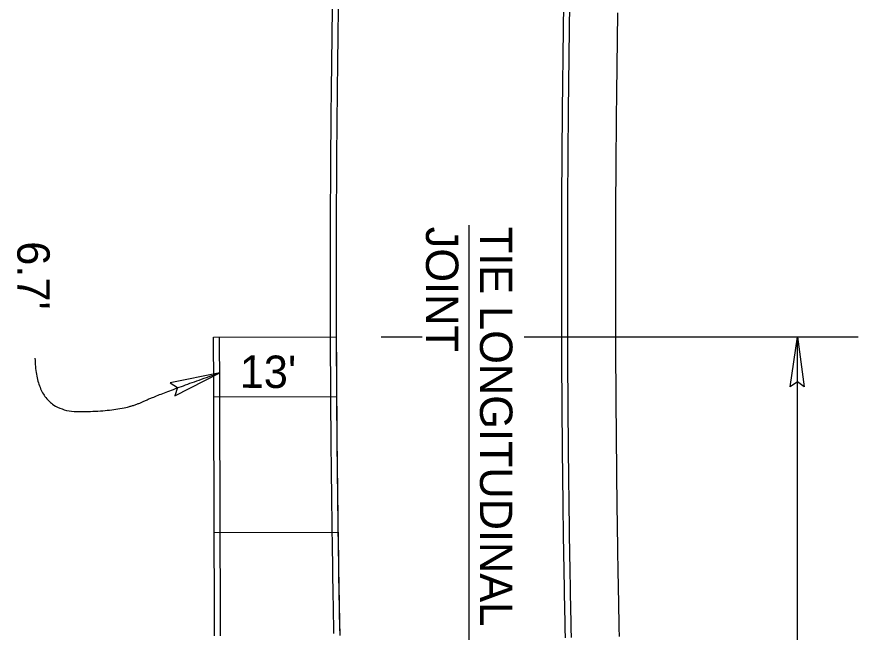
# Model space of a CAD drawing. Extents: x 2145147 to 2158018, y 137519 to 148068.
# Drawn here: x 2150877.4 to 2150970.8, y 144425.2 to 144493.6 of the extents above; entities that cross this region are included whole.
import ezdxf

# ---------------------------------------------------------------- set-up
doc = ezdxf.new("R2010")
doc.units = 0
for name, color, linetype in [('PR_Align_Ramp_J_Leader', 7, 'Continuous'), ('PR_Align_Service_C_Leader', 7, 'Continuous'), ('PR_Align_Service_C_Txt', 7, 'Continuous'), ('PR_Arrows', 7, 'Continuous'), ('PR_Dimensions', 7, 'Continuous'), ('PR_Joint_Contraction', 7, 'Continuous'), ('PR_Joint_Long', 7, 'Continuous'), ('PR_Phasing_Pavement_1', 7, 'Continuous'), ('PR_Road_Concrete', 7, 'Continuous')]:
    doc.layers.add(name, color=color, linetype=linetype)

msp = doc.modelspace()

# ---------------------------------------------------------------- linework, layer by layer
at = {"layer": 'PR_Align_Ramp_J_Leader'}
for p, q in [((2150917.842, 144458.052), (2150922.395, 144458.052)), ((2150933.754, 144458.052), (2150970.842, 144458.052)), ((2150964.087, 144275.711), (2150964.087, 144458.052))]:
    msp.add_line(p, q, dxfattribs=at)
at = {"layer": 'PR_Align_Service_C_Leader'}
msp.add_lwpolyline([(2150914.187, 144396.671), (2150927.623, 144413.603), (2150927.623, 144470.479)], dxfattribs=at)
at = {"layer": 'PR_Arrows'}
msp.add_lwpolyline([(2150964.087, 144458.052), (2150964.835, 144452.488), (2150964.087, 144453.066), (2150963.302, 144452.497)], close=True, dxfattribs=at)
at = {"layer": 'PR_Dimensions'}
msp.add_lwpolyline([(2150899.925, 144454.056), (2150894.422, 144452.946), (2150895.213, 144452.427), (2150894.932, 144451.5)], close=True, dxfattribs=at)
msp.add_open_spline([(2150879.397, 144455.665), (2150879.497, 144449.764), (2150888.99, 144449.743), (2150893.47, 144451.825), (2150899.925, 144454.056)], degree=2, dxfattribs=at)
at = {"layer": 'PR_Joint_Contraction'}
for p, q in [((2150912.938, 144451.402), (2150899.26, 144451.359)), ((2150913.097, 144436.304), (2150899.308, 144436.261))]:
    msp.add_line(p, q, dxfattribs=at)
at = {"layer": 'PR_Joint_Long'}
msp.add_lwpolyline([(2150913.296, 144424.855), (2150913.276, 144425.855), (2150913.256, 144426.855), (2150913.237, 144427.855), (2150913.219, 144428.855), (2150913.201, 144429.855), (2150913.183, 144430.855), (2150913.166, 144431.855), (2150913.15, 144432.855), (2150913.134, 144433.855), (2150913.118, 144434.855), (2150913.103, 144435.855), (2150913.089, 144436.855), (2150913.075, 144437.855), (2150913.062, 144438.855), (2150913.049, 144439.855), (2150913.037, 144440.855), (2150913.025, 144441.855), (2150913.014, 144442.855), (2150913.003, 144443.854), (2150912.993, 144444.854), (2150912.983, 144445.854), (2150912.974, 144446.854), (2150912.965, 144447.854), (2150912.957, 144448.854), (2150912.949, 144449.854), (2150912.942, 144450.854), (2150912.935, 144451.854), (2150912.929, 144452.854), (2150912.924, 144453.854), (2150912.919, 144454.854), (2150912.914, 144455.854), (2150912.91, 144456.854), (2150912.906, 144457.854), (2150912.906, 144458.052)], dxfattribs=at)
at = {"layer": 'PR_Phasing_Pavement_1'}
for points in [[(2150912.613, 144425.093), (2150912.593, 144426.099), (2150912.573, 144427.106), (2150912.559, 144427.884), (2150912.554, 144428.112), (2150912.549, 144428.383), (2150912.536, 144429.119), (2150912.518, 144430.125), (2150912.501, 144431.131), (2150912.484, 144432.138), (2150912.467, 144433.144), (2150912.451, 144434.151), (2150912.436, 144435.157), (2150912.431, 144435.507), (2150912.421, 144436.164), (2150912.407, 144437.17), (2150912.404, 144437.398), (2150912.393, 144438.177), (2150912.38, 144439.183), (2150912.367, 144440.19), (2150912.355, 144441.196), (2150912.343, 144442.203), (2150912.332, 144443.209), (2150912.321, 144444.216), (2150912.311, 144445.222), (2150912.309, 144445.494), (2150912.302, 144446.229), (2150912.3, 144446.413), (2150912.293, 144447.235), (2150912.284, 144448.242), (2150912.276, 144449.249), (2150912.272, 144449.802), (2150912.272, 144449.812), (2150912.269, 144450.255), (2150912.262, 144451.262), (2150912.255, 144452.268), (2150912.249, 144453.275), (2150912.244, 144454.281), (2150912.239, 144455.288), (2150912.238, 144455.429), (2150912.234, 144456.295), (2150912.231, 144457.301), (2150912.228, 144458.046), (2150912.227, 144458.308), (2150912.225, 144459.314), (2150912.222, 144460.321), (2150912.221, 144461.328), (2150912.219, 144462.334), (2150912.219, 144463.341), (2150912.218, 144464.347), (2150912.218, 144464.445), (2150912.219, 144465.354), (2150912.22, 144466.361), (2150912.221, 144467.367), (2150912.223, 144468.374), (2150912.225, 144469.38), (2150912.228, 144470.387), (2150912.232, 144471.393), (2150912.236, 144472.4), (2150912.24, 144473.407), (2150912.241, 144473.46), (2150912.246, 144474.413), (2150912.251, 144475.42), (2150912.257, 144476.426), (2150912.264, 144477.433), (2150912.271, 144478.44), (2150912.279, 144479.446), (2150912.287, 144480.453), (2150912.296, 144481.459), (2150912.305, 144482.466), (2150912.305, 144482.476), (2150912.315, 144483.472), (2150912.317, 144483.708), (2150912.325, 144484.479), (2150912.336, 144485.485), (2150912.347, 144486.492), (2150912.359, 144487.498), (2150912.371, 144488.505), (2150912.384, 144489.511), (2150912.398, 144490.518), (2150912.4, 144490.718), (2150912.411, 144491.491), (2150912.412, 144491.524), (2150912.426, 144492.531), (2150912.441, 144493.537), (2150912.457, 144494.544)], [(2150913.281, 144425.106), (2150913.261, 144426.112), (2150913.241, 144427.118), (2150913.226, 144427.897), (2150913.222, 144428.125), (2150913.217, 144428.396), (2150913.204, 144429.131), (2150913.186, 144430.137), (2150913.168, 144431.143), (2150913.151, 144432.149), (2150913.135, 144433.155), (2150913.119, 144434.161), (2150913.104, 144435.167), (2150913.098, 144435.517), (2150913.089, 144436.173), (2150913.074, 144437.18), (2150913.071, 144437.407), (2150913.061, 144438.186), (2150913.047, 144439.192), (2150913.035, 144440.198), (2150913.022, 144441.204), (2150913.011, 144442.21), (2150913, 144443.217), (2150912.989, 144444.223), (2150912.979, 144445.229), (2150912.976, 144445.501), (2150912.969, 144446.235), (2150912.968, 144446.419), (2150912.96, 144447.241), (2150912.952, 144448.248), (2150912.944, 144449.254), (2150912.939, 144449.807), (2150912.939, 144449.817), (2150912.936, 144450.26), (2150912.929, 144451.266), (2150912.923, 144452.272), (2150912.917, 144453.279), (2150912.911, 144454.285), (2150912.907, 144455.291), (2150912.906, 144455.432), (2150912.902, 144456.297), (2150912.898, 144457.304), (2150912.896, 144458.048), (2150912.895, 144458.31), (2150912.892, 144459.316), (2150912.89, 144460.322), (2150912.888, 144461.329), (2150912.887, 144462.335), (2150912.886, 144463.341), (2150912.886, 144464.347), (2150912.886, 144464.445), (2150912.886, 144465.354), (2150912.887, 144466.36), (2150912.889, 144467.366), (2150912.891, 144468.372), (2150912.893, 144469.379), (2150912.896, 144470.385), (2150912.9, 144471.391), (2150912.904, 144472.397), (2150912.908, 144473.403), (2150912.908, 144473.457), (2150912.913, 144474.41), (2150912.919, 144475.416), (2150912.925, 144476.422), (2150912.931, 144477.428), (2150912.939, 144478.435), (2150912.946, 144479.441), (2150912.955, 144480.447), (2150912.963, 144481.453), (2150912.972, 144482.459), (2150912.973, 144482.47), (2150912.982, 144483.466), (2150912.985, 144483.701), (2150912.993, 144484.472), (2150913.003, 144485.478), (2150913.015, 144486.484), (2150913.027, 144487.49), (2150913.039, 144488.497), (2150913.052, 144489.503), (2150913.065, 144490.509), (2150913.068, 144490.709), (2150913.079, 144491.482), (2150913.079, 144491.515), (2150913.094, 144492.521), (2150913.109, 144493.527), (2150913.124, 144494.533)], [(2150938.316, 144424.619), (2150938.296, 144425.612), (2150938.276, 144426.605), (2150938.256, 144427.598), (2150938.242, 144428.366), (2150938.238, 144428.591), (2150938.233, 144428.858), (2150938.219, 144429.584), (2150938.202, 144430.577), (2150938.184, 144431.57), (2150938.168, 144432.563), (2150938.152, 144433.556), (2150938.136, 144434.549), (2150938.121, 144435.542), (2150938.116, 144435.888), (2150938.106, 144436.535), (2150938.092, 144437.529), (2150938.089, 144437.753), (2150938.078, 144438.522), (2150938.065, 144439.515), (2150938.053, 144440.508), (2150938.041, 144441.501), (2150938.029, 144442.494), (2150938.018, 144443.488), (2150938.008, 144444.481), (2150937.998, 144445.474), (2150937.995, 144445.742), (2150937.988, 144446.467), (2150937.987, 144446.649), (2150937.979, 144447.46), (2150937.971, 144448.454), (2150937.963, 144449.447), (2150937.959, 144449.993), (2150937.959, 144450.003), (2150937.956, 144450.44), (2150937.949, 144451.433), (2150937.942, 144452.426), (2150937.936, 144453.42), (2150937.931, 144454.413), (2150937.926, 144455.406), (2150937.926, 144455.545), (2150937.922, 144456.399), (2150937.918, 144457.392), (2150937.916, 144458.127), (2150937.915, 144458.386), (2150937.912, 144459.379), (2150937.91, 144460.372), (2150937.908, 144461.365), (2150937.907, 144462.359), (2150937.906, 144463.352), (2150937.906, 144464.345), (2150937.906, 144464.441), (2150937.906, 144465.338), (2150937.907, 144466.332), (2150937.909, 144467.325), (2150937.911, 144468.318), (2150937.913, 144469.311), (2150937.916, 144470.304), (2150937.919, 144471.298), (2150937.923, 144472.291), (2150937.928, 144473.284), (2150937.928, 144473.337), (2150937.933, 144474.277), (2150937.938, 144475.271), (2150937.944, 144476.264), (2150937.951, 144477.257), (2150937.958, 144478.25), (2150937.966, 144479.243), (2150937.974, 144480.237), (2150937.982, 144481.23), (2150937.991, 144482.223), (2150937.991, 144482.233), (2150938.001, 144483.216), (2150938.003, 144483.449), (2150938.011, 144484.209), (2150938.022, 144485.203), (2150938.033, 144486.196), (2150938.045, 144487.189), (2150938.057, 144488.182), (2150938.07, 144489.175), (2150938.083, 144490.168), (2150938.086, 144490.366), (2150938.096, 144491.129), (2150938.097, 144491.162), (2150938.111, 144492.155), (2150938.126, 144493.148), (2150938.141, 144494.141)], [(2150938.983, 144424.632), (2150938.963, 144425.625), (2150938.943, 144426.618), (2150938.924, 144427.61), (2150938.909, 144428.378), (2150938.905, 144428.603), (2150938.9, 144428.871), (2150938.887, 144429.596), (2150938.869, 144430.589), (2150938.852, 144431.581), (2150938.835, 144432.574), (2150938.819, 144433.567), (2150938.804, 144434.56), (2150938.788, 144435.552), (2150938.783, 144435.898), (2150938.774, 144436.545), (2150938.76, 144437.538), (2150938.757, 144437.762), (2150938.746, 144438.531), (2150938.733, 144439.524), (2150938.72, 144440.516), (2150938.708, 144441.509), (2150938.697, 144442.502), (2150938.686, 144443.495), (2150938.675, 144444.488), (2150938.665, 144445.48), (2150938.663, 144445.749), (2150938.656, 144446.473), (2150938.654, 144446.655), (2150938.647, 144447.466), (2150938.638, 144448.459), (2150938.631, 144449.452), (2150938.626, 144449.998), (2150938.626, 144450.008), (2150938.623, 144450.445), (2150938.616, 144451.438), (2150938.61, 144452.43), (2150938.604, 144453.423), (2150938.599, 144454.416), (2150938.594, 144455.409), (2150938.593, 144455.548), (2150938.59, 144456.402), (2150938.586, 144457.395), (2150938.583, 144458.13), (2150938.583, 144458.388), (2150938.58, 144459.381), (2150938.578, 144460.373), (2150938.576, 144461.366), (2150938.575, 144462.359), (2150938.574, 144463.352), (2150938.574, 144464.345), (2150938.574, 144464.441), (2150938.574, 144465.338), (2150938.575, 144466.331), (2150938.576, 144467.324), (2150938.578, 144468.317), (2150938.581, 144469.309), (2150938.584, 144470.302), (2150938.587, 144471.295), (2150938.591, 144472.288), (2150938.595, 144473.281), (2150938.596, 144473.334), (2150938.6, 144474.274), (2150938.606, 144475.267), (2150938.612, 144476.26), (2150938.619, 144477.252), (2150938.626, 144478.245), (2150938.633, 144479.238), (2150938.641, 144480.231), (2150938.65, 144481.224), (2150938.659, 144482.217), (2150938.659, 144482.227), (2150938.669, 144483.21), (2150938.671, 144483.442), (2150938.679, 144484.202), (2150938.689, 144485.195), (2150938.701, 144486.188), (2150938.712, 144487.181), (2150938.725, 144488.174), (2150938.737, 144489.166), (2150938.751, 144490.159), (2150938.753, 144490.357), (2150938.764, 144491.119), (2150938.764, 144491.152), (2150938.779, 144492.145), (2150938.793, 144493.138), (2150938.809, 144494.13)], [(2150944.322, 144424.743), (2150944.302, 144425.733), (2150944.282, 144426.723), (2150944.263, 144427.713), (2150944.248, 144428.478), (2150944.244, 144428.703), (2150944.239, 144428.969), (2150944.226, 144429.693), (2150944.208, 144430.683), (2150944.191, 144431.673), (2150944.175, 144432.662), (2150944.158, 144433.652), (2150944.143, 144434.642), (2150944.128, 144435.632), (2150944.123, 144435.977), (2150944.113, 144436.622), (2150944.099, 144437.612), (2150944.096, 144437.836), (2150944.086, 144438.602), (2150944.073, 144439.592), (2150944.06, 144440.583), (2150944.048, 144441.573), (2150944.036, 144442.563), (2150944.025, 144443.553), (2150944.015, 144444.543), (2150944.005, 144445.533), (2150944.002, 144445.8), (2150943.996, 144446.523), (2150943.994, 144446.704), (2150943.987, 144447.513), (2150943.978, 144448.503), (2150943.97, 144449.493), (2150943.966, 144450.038), (2150943.966, 144450.047), (2150943.963, 144450.483), (2150943.956, 144451.473), (2150943.95, 144452.463), (2150943.944, 144453.453), (2150943.939, 144454.443), (2150943.934, 144455.434), (2150943.933, 144455.572), (2150943.93, 144456.424), (2150943.926, 144457.414), (2150943.923, 144458.146), (2150943.923, 144458.404), (2150943.92, 144459.394), (2150943.918, 144460.384), (2150943.916, 144461.374), (2150943.915, 144462.364), (2150943.914, 144463.354), (2150943.914, 144464.345), (2150943.914, 144464.44), (2150943.914, 144465.335), (2150943.915, 144466.325), (2150943.916, 144467.315), (2150943.918, 144468.305), (2150943.921, 144469.295), (2150943.924, 144470.285), (2150943.927, 144471.275), (2150943.931, 144472.265), (2150943.935, 144473.256), (2150943.936, 144473.308), (2150943.94, 144474.246), (2150943.946, 144475.236), (2150943.952, 144476.226), (2150943.958, 144477.216), (2150943.965, 144478.206), (2150943.973, 144479.196), (2150943.981, 144480.186), (2150943.99, 144481.176), (2150943.999, 144482.166), (2150943.999, 144482.176), (2150944.008, 144483.156), (2150944.011, 144483.388), (2150944.019, 144484.146), (2150944.029, 144485.136), (2150944.04, 144486.126), (2150944.052, 144487.117), (2150944.064, 144488.107), (2150944.077, 144489.097), (2150944.09, 144490.087), (2150944.093, 144490.284), (2150944.103, 144491.044), (2150944.104, 144491.077), (2150944.118, 144492.067), (2150944.133, 144493.057), (2150944.148, 144494.047)]]:
    msp.add_lwpolyline(points, dxfattribs=at)
at = {"layer": 'PR_Road_Concrete'}
msp.add_line((2150899.239, 144458.009), (2150912.906, 144458.052), dxfattribs=at)
for points in [[(2150899.344, 144424.811), (2150899.341, 144425.811), (2150899.338, 144426.811), (2150899.335, 144427.811), (2150899.332, 144428.811), (2150899.328, 144429.811), (2150899.325, 144430.811), (2150899.322, 144431.811), (2150899.319, 144432.811), (2150899.316, 144433.811), (2150899.313, 144434.811), (2150899.309, 144435.811), (2150899.306, 144436.811), (2150899.303, 144437.811), (2150899.3, 144438.811), (2150899.297, 144439.811), (2150899.294, 144440.811), (2150899.29, 144441.811), (2150899.287, 144442.811), (2150899.284, 144443.811), (2150899.281, 144444.811), (2150899.278, 144445.811), (2150899.275, 144446.811), (2150899.271, 144447.811), (2150899.268, 144448.811), (2150899.265, 144449.811), (2150899.262, 144450.811), (2150899.259, 144451.811), (2150899.256, 144452.811), (2150899.252, 144453.811), (2150899.249, 144454.811), (2150899.246, 144455.811), (2150899.243, 144456.811), (2150899.24, 144457.811), (2150899.239, 144458.009)], [(2150900.011, 144424.813), (2150900.008, 144425.813), (2150900.005, 144426.813), (2150900.001, 144427.813), (2150899.998, 144428.813), (2150899.995, 144429.813), (2150899.992, 144430.813), (2150899.989, 144431.813), (2150899.986, 144432.813), (2150899.982, 144433.813), (2150899.979, 144434.813), (2150899.976, 144435.813), (2150899.973, 144436.813), (2150899.97, 144437.813), (2150899.967, 144438.813), (2150899.963, 144439.813), (2150899.96, 144440.813), (2150899.957, 144441.813), (2150899.954, 144442.813), (2150899.951, 144443.813), (2150899.948, 144444.813), (2150899.944, 144445.813), (2150899.941, 144446.813), (2150899.938, 144447.813), (2150899.935, 144448.813), (2150899.932, 144449.813), (2150899.929, 144450.813), (2150899.925, 144451.813), (2150899.922, 144452.813), (2150899.919, 144453.813), (2150899.916, 144454.813), (2150899.913, 144455.813), (2150899.91, 144456.813), (2150899.906, 144457.813), (2150899.906, 144458.011)]]:
    msp.add_lwpolyline(points, dxfattribs=at)

# ---------------------------------------------------------------- texts
at = {"layer": 'PR_Align_Service_C_Txt'}
for s, p in [('JOINT', (2150922.83, 144470.291)), ('TIE LONGITUDINAL', (2150928.83, 144470.291))]:
    msp.add_text(s, height=3.6, rotation=270, dxfattribs=at).set_placement(p)
at = {"layer": 'PR_Dimensions'}
for s, rotation, p in [("6.7'", 270.07028, (2150877.431, 144468.674)), ("13'", 359.68996, (2150902.13, 144452.392))]:
    msp.add_text(s, height=3.6, rotation=rotation, dxfattribs=at).set_placement(p)

doc.saveas('drawing.dxf')
